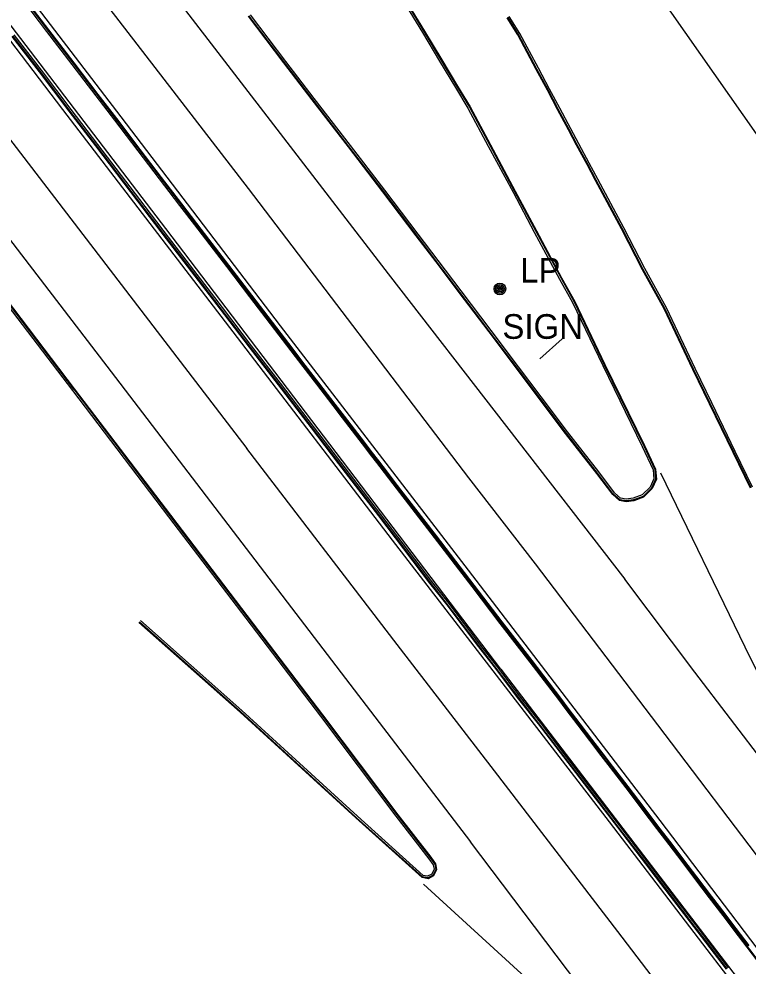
# Model space of a CAD drawing. Extents: x 368532 to 392481, y 10654822 to 10676899.
# Drawn here: x 370360.8 to 370508.6, y 10674651.4 to 10674843.2 of the extents above; entities that cross this region are included whole.
import ezdxf

# ---------------------------------------------------------------- set-up
doc = ezdxf.new("R2010")
doc.units = 0
for name, color, linetype in [('p_railroad rr control', 7, 'Continuous'), ('p_road - paved curb', 7, 'Continuous'), ('p_road guard rails', 7, 'Continuous'), ('p_road paint stripe', 7, 'Continuous'), ('p_structure sign', 7, 'Continuous'), ('p_utility general pole', 7, 'Continuous')]:
    doc.layers.add(name, color=color, linetype=linetype)

msp = doc.modelspace()

# ---------------------------------------------------------------- linework, layer by layer
at = {"layer": 'p_railroad rr control'}
msp.add_lwpolyline([(370545.17, 10674770.04), (370510.78, 10674819.31), (370466.51, 10674882.46), (370420.13, 10674948.33), (370376.22, 10675011.08), (370330.25, 10675076.2), (370283.07, 10675142.26)], dxfattribs=at)
at = {"layer": 'p_road - paved curb'}
for p, q in [((370361.79, 10674846.84), (370366.43, 10674840.7)), ((370362.07, 10674847.05), (370366.71, 10674840.91)), ((370362.19, 10674847.14), (370366.83, 10674841)), ((370438.79, 10674846.77), (370442.61, 10674840.48)), ((370439.09, 10674846.95), (370442.91, 10674840.66)), ((370439.22, 10674847.03), (370443.04, 10674840.74)), ((370414.56, 10674834.33), (370407.34, 10674843.78)), ((370414.68, 10674834.42), (370407.46, 10674843.87)), ((370414.96, 10674834.63), (370407.74, 10674844.08)), ((370461.96, 10674840.01), (370459.8, 10674843.49)), ((370462.09, 10674840.08), (370459.93, 10674843.57)), ((370462.39, 10674840.26), (370460.23, 10674843.75)), ((370366.71, 10674840.91), (370371.84, 10674834.23)), ((370366.83, 10674841), (370371.96, 10674834.32)), ((370443.04, 10674840.74), (370446.54, 10674834.92)), ((370364.99, 10674832.54), (370359.48, 10674839.7)), ((370365.11, 10674832.63), (370359.6, 10674839.79)), ((370365.39, 10674832.84), (370359.88, 10674840)), ((370366.43, 10674840.7), (370371.56, 10674834.02)), ((370442.61, 10674840.48), (370446.11, 10674834.66)), ((370442.91, 10674840.66), (370446.41, 10674834.84)), ((370463.88, 10674836.41), (370461.96, 10674840.01)), ((370464.01, 10674836.48), (370462.09, 10674840.08)), ((370464.32, 10674836.65), (370462.39, 10674840.26)), ((370465.69, 10674833.01), (370463.88, 10674836.41)), ((370465.82, 10674833.08), (370464.01, 10674836.48)), ((370466.13, 10674833.25), (370464.32, 10674836.65)), ((370371.56, 10674834.02), (370376.44, 10674827.66)), ((370371.84, 10674834.23), (370376.72, 10674827.87)), ((370371.96, 10674834.32), (370376.84, 10674827.96)), ((370420.3, 10674826.83), (370414.56, 10674834.33)), ((370420.42, 10674826.92), (370414.68, 10674834.42)), ((370420.7, 10674827.13), (370414.96, 10674834.63)), ((370446.11, 10674834.66), (370449.3, 10674829.35)), ((370446.41, 10674834.84), (370449.6, 10674829.53)), ((370446.54, 10674834.92), (370449.73, 10674829.61)), ((370468.08, 10674828.86), (370465.82, 10674833.08)), ((370468.39, 10674829.03), (370466.13, 10674833.25)), ((370371.01, 10674824.56), (370364.99, 10674832.54)), ((370371.13, 10674824.65), (370365.11, 10674832.63)), ((370371.41, 10674824.86), (370365.39, 10674832.84)), ((370467.95, 10674828.79), (370465.69, 10674833.01)), ((370449.3, 10674829.35), (370451.84, 10674825.17)), ((370449.6, 10674829.53), (370452.14, 10674825.35)), ((370449.73, 10674829.61), (370452.27, 10674825.42)), ((370376.44, 10674827.66), (370380.18, 10674822.75)), ((370376.72, 10674827.87), (370380.46, 10674822.96)), ((370376.84, 10674827.96), (370380.58, 10674823.05)), ((370470.03, 10674824.9), (370467.95, 10674828.79)), ((370470.16, 10674824.97), (370468.08, 10674828.86)), ((370470.47, 10674825.14), (370468.39, 10674829.03)), ((370427.61, 10674817.32), (370420.3, 10674826.83)), ((370427.73, 10674817.41), (370420.42, 10674826.92)), ((370428.01, 10674817.62), (370420.7, 10674827.13)), ((370452.27, 10674825.42), (370456.4, 10674817.72)), ((370376.41, 10674817.51), (370371.01, 10674824.56)), ((370376.53, 10674817.6), (370371.13, 10674824.65)), ((370376.81, 10674817.81), (370371.41, 10674824.86)), ((370451.84, 10674825.17), (370455.96, 10674817.48)), ((370452.14, 10674825.35), (370456.27, 10674817.65)), ((370472.23, 10674820.76), (370470.03, 10674824.9)), ((370472.36, 10674820.83), (370470.16, 10674824.97)), ((370472.67, 10674821), (370470.47, 10674825.14)), ((370380.18, 10674822.75), (370384.94, 10674816.52)), ((370380.46, 10674822.96), (370385.22, 10674816.73)), ((370380.58, 10674823.05), (370385.34, 10674816.82)), ((370473.88, 10674817.69), (370472.23, 10674820.76)), ((370474.01, 10674817.76), (370472.36, 10674820.83)), ((370474.32, 10674817.93), (370472.67, 10674821)), ((370385.34, 10674806.63), (370376.81, 10674817.81)), ((370456.4, 10674817.72), (370461.43, 10674808.38)), ((370476.12, 10674813.83), (370474.01, 10674817.76)), ((370476.43, 10674814), (370474.32, 10674817.93)), ((370384.94, 10674806.33), (370376.41, 10674817.51)), ((370385.06, 10674806.42), (370376.53, 10674817.6)), ((370384.94, 10674816.52), (370389.28, 10674810.85)), ((370385.22, 10674816.73), (370389.56, 10674811.06)), ((370385.34, 10674816.82), (370389.68, 10674811.15)), ((370434.61, 10674808.24), (370427.61, 10674817.32)), ((370434.73, 10674808.33), (370427.73, 10674817.41)), ((370435.01, 10674808.54), (370428.01, 10674817.62)), ((370455.96, 10674817.48), (370460.99, 10674808.14)), ((370456.27, 10674817.65), (370461.3, 10674808.31)), ((370475.99, 10674813.76), (370473.88, 10674817.69)), ((370478.16, 10674810.75), (370476.43, 10674814)), ((370477.72, 10674810.51), (370475.99, 10674813.76)), ((370477.85, 10674810.58), (370476.12, 10674813.83)), ((370389.28, 10674810.85), (370393.41, 10674805.46)), ((370389.56, 10674811.06), (370393.69, 10674805.67)), ((370389.68, 10674811.15), (370393.81, 10674805.76)), ((370482.98, 10674800.7), (370477.72, 10674810.51)), ((370483.11, 10674800.77), (370477.85, 10674810.58)), ((370483.42, 10674800.93), (370478.16, 10674810.75)), ((370441.35, 10674799.33), (370434.61, 10674808.24)), ((370441.47, 10674799.42), (370434.73, 10674808.33)), ((370441.75, 10674799.63), (370435.01, 10674808.54)), ((370460.99, 10674808.14), (370465.3, 10674800.06)), ((370461.3, 10674808.31), (370465.61, 10674800.23)), ((370461.43, 10674808.38), (370465.74, 10674800.3)), ((370390.77, 10674798.71), (370384.94, 10674806.33)), ((370390.89, 10674798.8), (370385.06, 10674806.42)), ((370391.17, 10674799.01), (370385.34, 10674806.63)), ((370393.41, 10674805.46), (370396.41, 10674801.52)), ((370393.69, 10674805.67), (370396.69, 10674801.73)), ((370393.81, 10674805.76), (370396.81, 10674801.82)), ((370396.41, 10674801.52), (370399.54, 10674797.48)), ((370396.69, 10674801.73), (370399.82, 10674797.69)), ((370396.81, 10674801.82), (370399.94, 10674797.78)), ((370487.24, 10674792.43), (370482.98, 10674800.7)), ((370487.37, 10674792.5), (370483.11, 10674800.77)), ((370487.68, 10674792.67), (370483.42, 10674800.93)), ((370347.73, 10674799.33), (370371.68, 10674767.97)), ((370348, 10674799.55), (370371.92, 10674768.24)), ((370348.12, 10674799.64), (370372.04, 10674768.33)), ((370396.55, 10674791.15), (370390.77, 10674798.71)), ((370396.67, 10674791.24), (370390.89, 10674798.8)), ((370396.95, 10674791.45), (370391.17, 10674799.01)), ((370445.38, 10674794.01), (370441.35, 10674799.33)), ((370445.5, 10674794.1), (370441.47, 10674799.42)), ((370445.78, 10674794.31), (370441.75, 10674799.63)), ((370465.3, 10674800.06), (370470.4, 10674790.54)), ((370465.61, 10674800.23), (370470.71, 10674790.71)), ((370465.74, 10674800.3), (370470.84, 10674790.78)), ((370399.54, 10674797.48), (370402.88, 10674793.08)), ((370399.82, 10674797.69), (370403.16, 10674793.29)), ((370399.94, 10674797.78), (370403.28, 10674793.38)), ((370402.88, 10674793.08), (370407.55, 10674786.97)), ((370403.16, 10674793.29), (370407.83, 10674787.18)), ((370403.28, 10674793.38), (370407.95, 10674787.27)), ((370450.05, 10674787.83), (370445.38, 10674794.01)), ((370450.17, 10674787.92), (370445.5, 10674794.1)), ((370450.45, 10674788.13), (370445.78, 10674794.31)), ((370401.7, 10674784.46), (370396.55, 10674791.15)), ((370401.82, 10674784.55), (370396.67, 10674791.24)), ((370402.1, 10674784.76), (370396.95, 10674791.45)), ((370491.64, 10674784.51), (370487.24, 10674792.43)), ((370491.77, 10674784.58), (370487.37, 10674792.5)), ((370492.09, 10674784.74), (370487.68, 10674792.67)), ((370470.4, 10674790.54), (370473.04, 10674785.79)), ((370470.71, 10674790.71), (370473.35, 10674785.95)), ((370470.84, 10674790.78), (370473.48, 10674786.02)), ((370407.83, 10674787.18), (370416.21, 10674776.24)), ((370407.95, 10674787.27), (370416.33, 10674776.33)), ((370456.12, 10674779.83), (370450.05, 10674787.83)), ((370456.24, 10674779.92), (370450.17, 10674787.92)), ((370456.52, 10674780.13), (370450.45, 10674788.13)), ((370407.55, 10674786.97), (370415.93, 10674776.03)), ((370473.04, 10674785.79), (370479.17, 10674773.05)), ((370473.35, 10674785.95), (370479.48, 10674773.2)), ((370473.48, 10674786.02), (370479.62, 10674773.27)), ((370407.6, 10674776.72), (370401.7, 10674784.46)), ((370407.72, 10674776.81), (370401.82, 10674784.55)), ((370408, 10674777.02), (370402.1, 10674784.76)), ((370497.43, 10674772.24), (370491.64, 10674784.51)), ((370497.57, 10674772.31), (370491.77, 10674784.58)), ((370497.88, 10674772.46), (370492.09, 10674784.74)), ((370461.71, 10674772.48), (370456.12, 10674779.83)), ((370461.83, 10674772.57), (370456.24, 10674779.92)), ((370462.11, 10674772.78), (370456.52, 10674780.13)), ((370413.46, 10674769.15), (370407.6, 10674776.72)), ((370413.58, 10674769.24), (370407.72, 10674776.81)), ((370413.86, 10674769.45), (370408, 10674777.02)), ((370415.93, 10674776.03), (370418.38, 10674772.83)), ((370416.21, 10674776.24), (370418.66, 10674773.04)), ((370416.33, 10674776.33), (370418.78, 10674773.13)), ((370418.38, 10674772.83), (370421.15, 10674769.24)), ((370418.66, 10674773.04), (370421.43, 10674769.45)), ((370418.78, 10674773.13), (370421.55, 10674769.54)), ((370466.27, 10674766.38), (370461.71, 10674772.48)), ((370466.39, 10674766.47), (370461.83, 10674772.57)), ((370466.67, 10674766.68), (370462.11, 10674772.78)), ((370479.17, 10674773.05), (370487.16, 10674756.64)), ((370479.48, 10674773.2), (370487.47, 10674756.8)), ((370479.62, 10674773.27), (370487.61, 10674756.86)), ((370500.84, 10674765.28), (370497.43, 10674772.24)), ((370500.97, 10674765.35), (370497.57, 10674772.31)), ((370501.29, 10674765.5), (370497.88, 10674772.46)), ((370371.68, 10674767.97), (370391.16, 10674742.39)), ((370371.92, 10674768.24), (370371.93, 10674768.23)), ((370371.93, 10674768.23), (370391.44, 10674742.6)), ((370372.04, 10674768.33), (370391.56, 10674742.7)), ((370420.14, 10674760.39), (370413.46, 10674769.15)), ((370420.26, 10674760.48), (370413.58, 10674769.24)), ((370420.54, 10674760.69), (370413.86, 10674769.45)), ((370421.15, 10674769.24), (370424.45, 10674764.91)), ((370421.43, 10674769.45), (370424.73, 10674765.12)), ((370421.55, 10674769.54), (370424.85, 10674765.21)), ((370471.63, 10674759.3), (370466.27, 10674766.38)), ((370471.75, 10674759.39), (370466.39, 10674766.47)), ((370472.03, 10674759.6), (370466.67, 10674766.68)), ((370424.45, 10674764.91), (370426.35, 10674762.45)), ((370424.73, 10674765.12), (370426.63, 10674762.67)), ((370424.85, 10674765.21), (370426.75, 10674762.76)), ((370505.58, 10674755.39), (370500.84, 10674765.28)), ((370505.72, 10674755.46), (370500.97, 10674765.35)), ((370506.03, 10674755.61), (370501.29, 10674765.5)), ((370426.35, 10674762.45), (370430.4, 10674757.19)), ((370426.63, 10674762.67), (370430.68, 10674757.4)), ((370426.75, 10674762.76), (370430.8, 10674757.49)), ((370425.68, 10674753.14), (370420.14, 10674760.39)), ((370425.8, 10674753.23), (370420.26, 10674760.48)), ((370426.08, 10674753.44), (370420.54, 10674760.69)), ((370477.98, 10674751.17), (370471.63, 10674759.3)), ((370478.1, 10674751.26), (370471.75, 10674759.39)), ((370478.38, 10674751.47), (370472.03, 10674759.6)), ((370430.4, 10674757.19), (370432.03, 10674755.04)), ((370430.68, 10674757.4), (370432.31, 10674755.25)), ((370430.8, 10674757.49), (370432.43, 10674755.34)), ((370487.16, 10674756.64), (370489.38, 10674751.89)), ((370487.47, 10674756.8), (370489.72, 10674751.98)), ((370487.61, 10674756.86), (370489.87, 10674752.02)), ((370432.03, 10674755.04), (370433.29, 10674753.41)), ((370432.31, 10674755.25), (370433.57, 10674753.63)), ((370432.43, 10674755.34), (370433.69, 10674753.72)), ((370509.09, 10674748.19), (370505.58, 10674755.39)), ((370509.23, 10674748.26), (370505.72, 10674755.46)), ((370509.54, 10674748.41), (370506.03, 10674755.61)), ((370433.8, 10674742.57), (370425.68, 10674753.14)), ((370433.92, 10674742.66), (370425.8, 10674753.23)), ((370434.2, 10674742.87), (370426.08, 10674753.44)), ((370433.29, 10674753.41), (370434.86, 10674751.38)), ((370433.57, 10674753.63), (370435.14, 10674751.59)), ((370433.69, 10674753.72), (370435.26, 10674751.68)), ((370434.86, 10674751.38), (370436.65, 10674749.05)), ((370435.14, 10674751.59), (370436.93, 10674749.26)), ((370435.26, 10674751.68), (370437.05, 10674749.35)), ((370481.19, 10674746.89), (370477.98, 10674751.17)), ((370481.3, 10674746.99), (370478.1, 10674751.26)), ((370481.56, 10674747.23), (370478.38, 10674751.47)), ((370489.38, 10674751.89), (370489.53, 10674750.09)), ((370489.72, 10674751.98), (370489.89, 10674750.03)), ((370489.87, 10674752.02), (370490.04, 10674750)), ((370436.65, 10674749.05), (370444.99, 10674738.2)), ((370436.93, 10674749.26), (370445.27, 10674738.42)), ((370437.05, 10674749.35), (370445.39, 10674738.51)), ((370489.53, 10674750.09), (370488.77, 10674748.42)), ((370489.89, 10674750.03), (370489.06, 10674748.22)), ((370490.04, 10674750), (370489.19, 10674748.13)), ((370482.58, 10674745.71), (370481.19, 10674746.89)), ((370482.65, 10674745.85), (370481.3, 10674746.99)), ((370482.8, 10674746.18), (370481.56, 10674747.23)), ((370487.18, 10674746.83), (370485.32, 10674746.14)), ((370488.77, 10674748.42), (370487.18, 10674746.83)), ((370489.06, 10674748.22), (370487.38, 10674746.53)), ((370489.19, 10674748.13), (370487.46, 10674746.4)), ((370483.92, 10674745.45), (370482.58, 10674745.71)), ((370483.92, 10674745.6), (370482.65, 10674745.85)), ((370483.94, 10674745.96), (370482.8, 10674746.18)), ((370485.4, 10674745.8), (370483.92, 10674745.6)), ((370485.44, 10674745.65), (370483.92, 10674745.45)), ((370485.32, 10674746.14), (370483.94, 10674745.96)), ((370487.38, 10674746.53), (370485.4, 10674745.8)), ((370487.46, 10674746.4), (370485.44, 10674745.65)), ((370391.16, 10674742.39), (370407.9, 10674720.43)), ((370391.44, 10674742.6), (370408.18, 10674720.64)), ((370391.56, 10674742.7), (370408.3, 10674720.73)), ((370444.14, 10674728.97), (370433.8, 10674742.57)), ((370444.26, 10674729.06), (370433.92, 10674742.66)), ((370444.54, 10674729.28), (370434.2, 10674742.87)), ((370444.99, 10674738.2), (370452.65, 10674728.28)), ((370445.27, 10674738.42), (370452.93, 10674728.49)), ((370445.39, 10674738.51), (370453.05, 10674728.58)), ((370447.61, 10674724.53), (370444.14, 10674728.97)), ((370447.73, 10674724.62), (370444.26, 10674729.06)), ((370448.01, 10674724.84), (370444.54, 10674729.28)), ((370452.65, 10674728.28), (370458.34, 10674720.81)), ((370452.93, 10674728.49), (370458.62, 10674721.02)), ((370453.05, 10674728.58), (370458.74, 10674721.11)), ((370454.05, 10674716.04), (370447.61, 10674724.53)), ((370454.17, 10674716.13), (370447.73, 10674724.62)), ((370454.45, 10674716.34), (370448.01, 10674724.84)), ((370405.65, 10674702.82), (370385.16, 10674721.01)), ((370405.75, 10674702.93), (370385.26, 10674721.12)), ((370405.99, 10674703.19), (370385.5, 10674721.39)), ((370407.9, 10674720.43), (370421.96, 10674701.98)), ((370408.18, 10674720.64), (370422.24, 10674702.2)), ((370408.3, 10674720.73), (370422.36, 10674702.29)), ((370458.34, 10674720.81), (370464.39, 10674712.97)), ((370458.62, 10674721.02), (370464.67, 10674713.18)), ((370458.74, 10674721.11), (370464.79, 10674713.27)), ((370457.2, 10674711.99), (370454.05, 10674716.04)), ((370457.32, 10674712.08), (370454.17, 10674716.13)), ((370457.6, 10674712.3), (370454.45, 10674716.34)), ((370462.59, 10674705.8), (370457.6, 10674712.3)), ((370464.39, 10674712.97), (370470.19, 10674705.36)), ((370464.67, 10674713.18), (370470.47, 10674705.57)), ((370464.79, 10674713.27), (370470.59, 10674705.66)), ((370462.19, 10674705.49), (370457.2, 10674711.99)), ((370462.31, 10674705.58), (370457.32, 10674712.08)), ((370466.12, 10674700.43), (370462.19, 10674705.49)), ((370466.24, 10674700.52), (370462.31, 10674705.58)), ((370466.52, 10674700.74), (370462.59, 10674705.8)), ((370470.19, 10674705.36), (370471.71, 10674703.34)), ((370470.47, 10674705.57), (370471.99, 10674703.55)), ((370470.59, 10674705.66), (370472.11, 10674703.64)), ((370429.09, 10674681.4), (370405.65, 10674702.82)), ((370429.19, 10674681.51), (370405.75, 10674702.93)), ((370429.43, 10674681.77), (370405.99, 10674703.19)), ((370471.71, 10674703.34), (370474.15, 10674700.16)), ((370471.99, 10674703.55), (370474.43, 10674700.37)), ((370472.11, 10674703.64), (370474.55, 10674700.46)), ((370421.96, 10674701.98), (370437.22, 10674681.76)), ((370422.24, 10674702.2), (370437.5, 10674681.97)), ((370422.36, 10674702.29), (370437.62, 10674682.06)), ((370471.65, 10674694.07), (370466.52, 10674700.74)), ((370471.25, 10674693.76), (370466.12, 10674700.43)), ((370471.37, 10674693.85), (370466.24, 10674700.52)), ((370474.15, 10674700.16), (370476.5, 10674697.06)), ((370474.43, 10674700.37), (370476.78, 10674697.27)), ((370474.55, 10674700.46), (370476.9, 10674697.36)), ((370476.5, 10674697.06), (370478.81, 10674694.08)), ((370476.78, 10674697.27), (370479.09, 10674694.29)), ((370476.9, 10674697.36), (370479.21, 10674694.38)), ((370477.03, 10674686.27), (370471.25, 10674693.76)), ((370477.15, 10674686.36), (370471.37, 10674693.85)), ((370477.43, 10674686.57), (370471.65, 10674694.07)), ((370478.81, 10674694.08), (370480.7, 10674691.59)), ((370479.09, 10674694.29), (370480.98, 10674691.8)), ((370479.21, 10674694.38), (370481.1, 10674691.89)), ((370480.7, 10674691.59), (370483.82, 10674687.49)), ((370480.98, 10674691.8), (370484.1, 10674687.7)), ((370481.1, 10674691.89), (370484.22, 10674687.79)), ((370483.82, 10674687.49), (370487.11, 10674683.2)), ((370484.1, 10674687.7), (370487.39, 10674683.41)), ((370484.22, 10674687.79), (370487.51, 10674683.5)), ((370482.2, 10674679.52), (370477.03, 10674686.27)), ((370482.32, 10674679.61), (370477.15, 10674686.36)), ((370482.6, 10674679.82), (370477.43, 10674686.57)), ((370487.39, 10674683.41), (370490.37, 10674679.47)), ((370487.51, 10674683.5), (370490.49, 10674679.56)), ((370442.64, 10674669.45), (370429.19, 10674681.51)), ((370442.8, 10674669.77), (370429.43, 10674681.77)), ((370437.22, 10674681.76), (370443.91, 10674673.13)), ((370437.5, 10674681.97), (370444.18, 10674673.34)), ((370437.62, 10674682.06), (370444.3, 10674673.43)), ((370487.11, 10674683.2), (370490.09, 10674679.26)), ((370442.57, 10674669.31), (370429.09, 10674681.4)), ((370488.01, 10674672.22), (370482.32, 10674679.61)), ((370488.29, 10674672.43), (370482.6, 10674679.82)), ((370487.89, 10674672.13), (370482.2, 10674679.52)), ((370490.09, 10674679.26), (370492.55, 10674676.05)), ((370490.37, 10674679.47), (370492.83, 10674676.26)), ((370490.49, 10674679.56), (370492.95, 10674676.35)), ((370492.55, 10674676.05), (370495.17, 10674672.6)), ((370492.83, 10674676.26), (370495.45, 10674672.81)), ((370492.95, 10674676.35), (370495.57, 10674672.9)), ((370443.91, 10674673.13), (370444.82, 10674671.92)), ((370444.18, 10674673.34), (370445.15, 10674672.06)), ((370444.3, 10674673.43), (370445.3, 10674672.12)), ((370444.82, 10674671.92), (370444.98, 10674671)), ((370445.15, 10674672.06), (370445.34, 10674670.95)), ((370445.3, 10674672.12), (370445.49, 10674670.93)), ((370492.91, 10674665.58), (370487.89, 10674672.13)), ((370493.03, 10674665.67), (370488.01, 10674672.22)), ((370493.31, 10674665.88), (370488.29, 10674672.43)), ((370495.17, 10674672.6), (370497.78, 10674669.16)), ((370495.45, 10674672.81), (370498.06, 10674669.37)), ((370495.57, 10674672.9), (370498.18, 10674669.46)), ((370444.51, 10674670.04), (370443.67, 10674669.61)), ((370444.98, 10674671), (370444.51, 10674670.04)), ((370445.34, 10674670.95), (370444.77, 10674669.78)), ((370445.49, 10674670.93), (370444.88, 10674669.67)), ((370443.75, 10674669.09), (370442.57, 10674669.31)), ((370443.72, 10674669.25), (370442.64, 10674669.45)), ((370443.67, 10674669.61), (370442.8, 10674669.77)), ((370444.77, 10674669.78), (370443.72, 10674669.25)), ((370444.88, 10674669.67), (370443.75, 10674669.09)), ((370497.78, 10674669.16), (370500.77, 10674665.25)), ((370498.06, 10674669.37), (370501.05, 10674665.46)), ((370498.18, 10674669.46), (370501.17, 10674665.55)), ((370497.65, 10674659.42), (370492.91, 10674665.58)), ((370497.77, 10674659.51), (370493.03, 10674665.67)), ((370498.05, 10674659.72), (370493.31, 10674665.88)), ((370500.77, 10674665.25), (370503.5, 10674661.65)), ((370501.05, 10674665.46), (370503.78, 10674661.86)), ((370501.17, 10674665.55), (370503.9, 10674661.95)), ((370503.5, 10674661.65), (370505.72, 10674658.69)), ((370503.78, 10674661.86), (370506, 10674658.9)), ((370503.9, 10674661.95), (370506.12, 10674658.99)), ((370500.07, 10674656.27), (370497.65, 10674659.42)), ((370500.19, 10674656.36), (370497.77, 10674659.51)), ((370500.47, 10674656.57), (370498.05, 10674659.72)), ((370505.72, 10674658.69), (370508.38, 10674655.24)), ((370506, 10674658.9), (370508.66, 10674655.45)), ((370506.12, 10674658.99), (370508.78, 10674655.54)), ((370504.66, 10674651.05), (370500.47, 10674656.57)), ((370504.26, 10674650.75), (370500.07, 10674656.27)), ((370504.38, 10674650.84), (370500.19, 10674656.36)), ((370508.38, 10674655.24), (370510.75, 10674652.09))]:
    msp.add_line(p, q, dxfattribs=at)
at = {"layer": 'p_road guard rails'}
for p, q in [((370329.89, 10674889.19), (370374.64, 10674830.52)), ((370390.6, 10674800.81), (370358.4, 10674842.98)), ((370374.64, 10674830.52), (370417.81, 10674773.93)), ((370423.84, 10674757.1), (370390.6, 10674800.81)), ((370417.81, 10674773.93), (370469.47, 10674706.45)), ((370458.53, 10674711.56), (370423.84, 10674757.1)), ((370458.53, 10674711.56), (370511.02, 10674643.04)), ((370469.47, 10674706.45), (370499.78, 10674666.71)), ((370499.78, 10674666.71), (370527.78, 10674629.93))]:
    msp.add_line(p, q, dxfattribs=at)
at = {"layer": 'p_road paint stripe'}
for p, q in [((370308.51, 10674884.24), (370363.36, 10674813.17)), ((370324.66, 10674883.49), (370369.68, 10674824.88)), ((370356.77, 10674874.35), (370407.28, 10674808.89)), ((370381.57, 10674823.4), (370346.56, 10674869.23)), ((370389.11, 10674852.1), (370435.69, 10674791.58)), ((370320.88, 10674848.02), (370379.55, 10674771.77)), ((370369.68, 10674824.88), (370405.04, 10674778.68)), ((370413.87, 10674781.05), (370381.57, 10674823.4)), ((370363.36, 10674813.17), (370407.01, 10674756.23)), ((370407.28, 10674808.89), (370451.98, 10674750.27)), ((370435.69, 10674791.58), (370483.63, 10674729.77)), ((370451.98, 10674731.58), (370413.87, 10674781.05)), ((370405.04, 10674778.68), (370436.46, 10674737.65)), ((370379.55, 10674771.77), (370427.91, 10674708.48)), ((370437.53, 10674716.55), (370407.01, 10674756.23)), ((370490.88, 10674751.27), (370507.97, 10674716.05)), ((370451.98, 10674750.27), (370465.47, 10674732.84)), ((370436.46, 10674737.65), (370480.5, 10674680.64)), ((370490.82, 10674680.86), (370451.98, 10674731.58)), ((370465.47, 10674732.84), (370490.28, 10674700.23)), ((370497.86, 10674710.9), (370483.63, 10674729.77)), ((370457.24, 10674690.96), (370437.53, 10674716.55)), ((370507.97, 10674716.05), (370520.21, 10674691.23)), ((370512.31, 10674692.04), (370497.86, 10674710.9)), ((370427.91, 10674708.48), (370452.34, 10674676.55)), ((370490.28, 10674700.23), (370515.01, 10674667.67)), ((370482.2, 10674658.41), (370457.24, 10674690.96)), ((370480.5, 10674680.64), (370525.09, 10674622.33)), ((370530.65, 10674628.41), (370490.82, 10674680.86)), ((370474.12, 10674647.79), (370452.34, 10674676.55)), ((370442.81, 10674667.99), (370496.04, 10674619.44)), ((370507.37, 10674625.69), (370482.2, 10674658.41))]:
    msp.add_line(p, q, dxfattribs=at)
at = {"layer": 'p_structure sign'}
msp.add_lwpolyline([(370466.42, 10674774.36), (370470.93, 10674778.46)], dxfattribs=at)
at = {"layer": 'p_utility general pole'}
for radius in [1.19, 0.901, 0.608, 0.337, 0.12]:
    msp.add_circle((370458.32, 10674788.55), radius, dxfattribs=at)

# ---------------------------------------------------------------- texts
at = {"layer": 'p_structure sign'}
msp.add_text(' SIGN', height=5, dxfattribs=at).set_placement((370456.97, 10674778.44))
at = {"layer": 'p_utility general pole'}
msp.add_text('LP', height=5, dxfattribs=at).set_placement((370462.44, 10674789.84))

doc.saveas('drawing.dxf')
